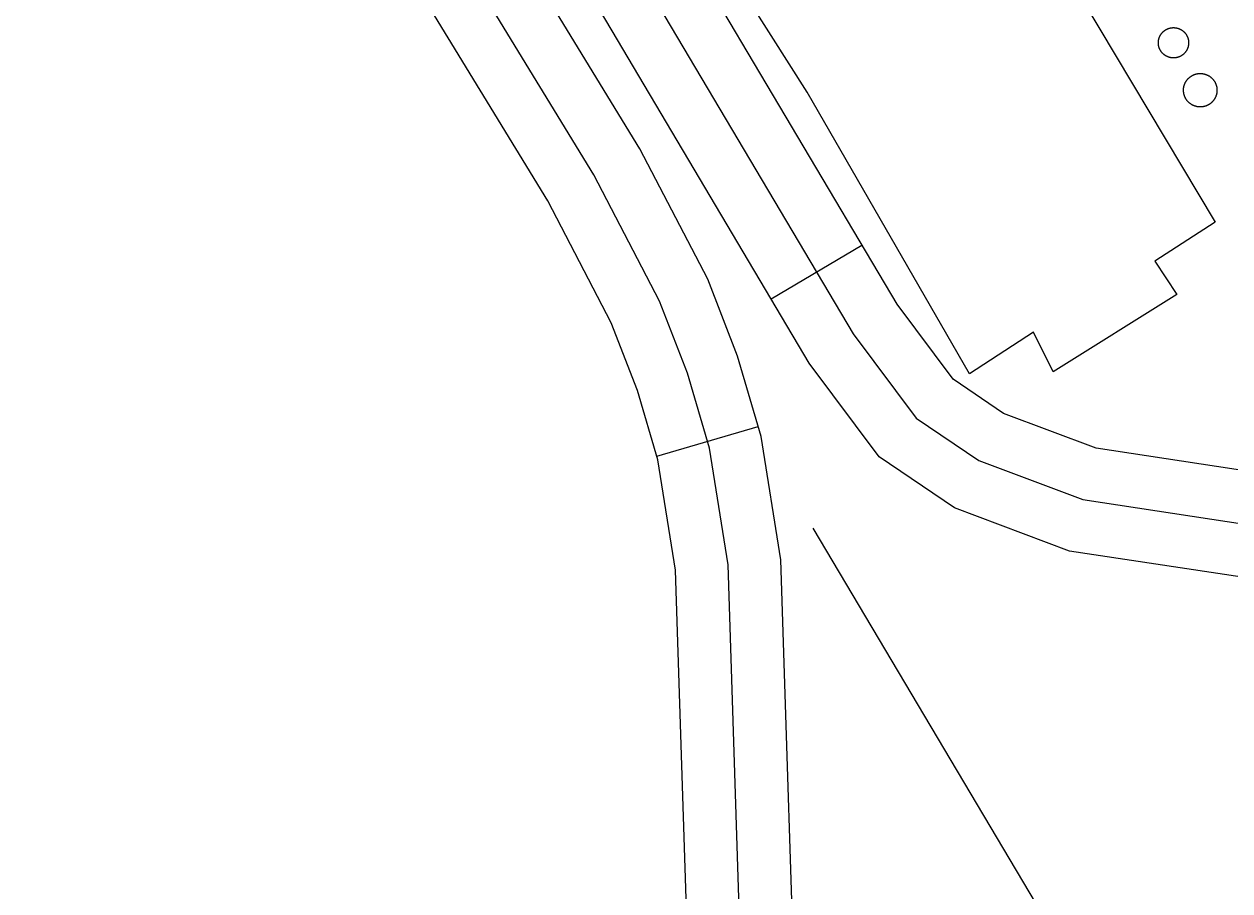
# Model space of a CAD drawing. Extents: x 3651524 to 3689615, y 505651 to 531377.
# Drawn here: x 3680784.3 to 3681126.6, y 516438.9 to 516685 of the extents above; entities that cross this region are included whole.
import ezdxf

# ---------------------------------------------------------------- set-up
doc = ezdxf.new("R2010")
doc.units = 0
for name, color, linetype in [('V-BLDG-OTLN', 7, 'Continuous'), ('V-DOMW-TANK', 7, 'Continuous'), ('V-ROAD-CNTR', 7, 'Continuous'), ('V-UTIL-LINE', 7, 'Continuous')]:
    doc.layers.add(name, color=color, linetype=linetype)

msp = doc.modelspace()

# ---------------------------------------------------------------- linework, layer by layer
at = {"layer": 'V-BLDG-OTLN'}
msp.add_lwpolyline([(3681052.622, 516585.735), (3681006.591, 516665.718), (3680985.483, 516699.045), (3681003.165, 516709.803), (3680989.958, 516727.893), (3681006.145, 516737.426), (3681018.537, 516719.062), (3681054.992, 516741.262), (3681075.146, 516707.935), (3681122.406, 516628.77), (3681105.264, 516617.739), (3681111.529, 516608.216), (3681076.434, 516586.292), (3681070.849, 516597.583)], close=True, dxfattribs=at)
at = {"layer": 'V-DOMW-TANK'}
for points in [[(3681106.382, 516678.802), (3681106.368, 516678.876), (3681106.354, 516678.95), (3681106.341, 516679.024), (3681106.329, 516679.097), (3681106.319, 516679.173), (3681106.311, 516679.247), (3681106.302, 516679.323), (3681106.296, 516679.396), (3681106.292, 516679.472), (3681106.288, 516679.546), (3681106.286, 516679.622), (3681106.286, 516679.695), (3681106.286, 516679.771), (3681106.288, 516679.847), (3681106.29, 516679.921), (3681106.296, 516679.996), (3681106.302, 516680.072), (3681106.309, 516680.146), (3681106.317, 516680.22), (3681106.325, 516680.295), (3681106.337, 516680.369), (3681106.349, 516680.443), (3681106.36, 516680.517), (3681106.376, 516680.59), (3681106.392, 516680.664), (3681106.411, 516680.738), (3681106.429, 516680.809), (3681106.448, 516680.881), (3681106.47, 516680.955), (3681106.493, 516681.027), (3681106.515, 516681.096), (3681106.538, 516681.168), (3681106.567, 516681.237), (3681106.593, 516681.307), (3681106.622, 516681.377), (3681106.653, 516681.446), (3681106.683, 516681.514), (3681106.714, 516681.582), (3681106.747, 516681.649), (3681106.782, 516681.717), (3681106.818, 516681.782), (3681106.855, 516681.848), (3681106.892, 516681.913), (3681106.931, 516681.977), (3681106.972, 516682.04), (3681107.013, 516682.104), (3681107.056, 516682.165), (3681107.099, 516682.227), (3681107.144, 516682.286), (3681107.189, 516682.347), (3681107.234, 516682.405), (3681107.283, 516682.464), (3681107.33, 516682.522), (3681107.382, 516682.577), (3681107.431, 516682.632), (3681107.482, 516682.685), (3681107.535, 516682.741), (3681107.589, 516682.794), (3681107.642, 516682.845), (3681107.697, 516682.894)], [(3681107.697, 516682.894), (3681107.754, 516682.946), (3681107.812, 516682.995), (3681107.869, 516683.046), (3681107.926, 516683.091), (3681107.986, 516683.136), (3681108.047, 516683.181), (3681108.109, 516683.222), (3681108.17, 516683.267), (3681108.232, 516683.308), (3681108.295, 516683.349), (3681108.361, 516683.388), (3681108.424, 516683.427), (3681108.49, 516683.464), (3681108.555, 516683.501), (3681108.621, 516683.535), (3681108.688, 516683.568), (3681108.756, 516683.601), (3681108.823, 516683.634), (3681108.893, 516683.662), (3681108.963, 516683.691), (3681109.032, 516683.72), (3681109.102, 516683.746), (3681109.172, 516683.771), (3681109.243, 516683.795), (3681109.315, 516683.818), (3681109.387, 516683.84), (3681109.458, 516683.861), (3681109.532, 516683.881), (3681109.604, 516683.898), (3681109.677, 516683.914), (3681109.751, 516683.929), (3681109.825, 516683.943), (3681109.899, 516683.955), (3681109.972, 516683.967), (3681110.048, 516683.976), (3681110.122, 516683.986), (3681110.198, 516683.992), (3681110.271, 516684), (3681110.347, 516684.004), (3681110.421, 516684.006), (3681110.497, 516684.01), (3681110.572, 516684.01), (3681110.646, 516684.01), (3681110.722, 516684.008), (3681110.796, 516684.004), (3681110.871, 516684), (3681110.947, 516683.996), (3681111.021, 516683.988), (3681111.095, 516683.98), (3681111.17, 516683.972), (3681111.244, 516683.959), (3681111.318, 516683.947), (3681111.392, 516683.935), (3681111.465, 516683.92), (3681111.539, 516683.904), (3681111.613, 516683.886), (3681111.685, 516683.867), (3681111.76, 516683.849), (3681111.83, 516683.826), (3681111.902, 516683.804), (3681111.971, 516683.781), (3681112.043, 516683.757), (3681112.113, 516683.732), (3681112.184, 516683.703), (3681112.252, 516683.675), (3681112.321, 516683.644), (3681112.389, 516683.613), (3681112.459, 516683.582), (3681112.524, 516683.548), (3681112.592, 516683.515), (3681112.657, 516683.478), (3681112.723, 516683.441), (3681112.788, 516683.404), (3681112.852, 516683.365), (3681112.915, 516683.324), (3681112.979, 516683.281), (3681113.042, 516683.24), (3681113.102, 516683.197), (3681113.161, 516683.152), (3681113.223, 516683.107), (3681113.278, 516683.062), (3681113.337, 516683.013), (3681113.397, 516682.966), (3681113.452, 516682.915), (3681113.507, 516682.868), (3681113.563, 516682.814), (3681113.616, 516682.761), (3681113.669, 516682.708), (3681113.72, 516682.655), (3681113.771, 516682.599), (3681113.821, 516682.542), (3681113.87, 516682.485), (3681113.919, 516682.427), (3681113.964, 516682.37), (3681114.011, 516682.311), (3681114.056, 516682.249), (3681114.099, 516682.188), (3681114.142, 516682.126), (3681114.183, 516682.065), (3681114.224, 516681.999)], [(3681114.224, 516681.999), (3681114.265, 516681.938), (3681114.302, 516681.872), (3681114.339, 516681.809), (3681114.376, 516681.741), (3681114.41, 516681.676), (3681114.441, 516681.608), (3681114.476, 516681.541), (3681114.509, 516681.473), (3681114.537, 516681.403), (3681114.566, 516681.336), (3681114.595, 516681.264), (3681114.619, 516681.194), (3681114.646, 516681.125), (3681114.67, 516681.053), (3681114.693, 516680.981), (3681114.716, 516680.91), (3681114.736, 516680.836), (3681114.754, 516680.764), (3681114.773, 516680.693), (3681114.789, 516680.619), (3681114.804, 516680.545), (3681114.818, 516680.472), (3681114.828, 516680.398), (3681114.84, 516680.324), (3681114.851, 516680.248), (3681114.861, 516680.175), (3681114.867, 516680.101), (3681114.873, 516680.025), (3681114.879, 516679.949), (3681114.881, 516679.876), (3681114.883, 516679.8), (3681114.886, 516679.726), (3681114.886, 516679.65), (3681114.883, 516679.574), (3681114.879, 516679.501), (3681114.875, 516679.425), (3681114.869, 516679.351), (3681114.863, 516679.275), (3681114.855, 516679.202), (3681114.845, 516679.126), (3681114.834, 516679.052), (3681114.822, 516678.979), (3681114.81, 516678.905), (3681114.793, 516678.831), (3681114.779, 516678.757), (3681114.761, 516678.684), (3681114.742, 516678.612), (3681114.722, 516678.54), (3681114.701, 516678.467), (3681114.679, 516678.395), (3681114.656, 516678.325), (3681114.632, 516678.254), (3681114.605, 516678.182), (3681114.578, 516678.114), (3681114.55, 516678.045), (3681114.519, 516677.977), (3681114.488, 516677.907), (3681114.455, 516677.84), (3681114.423, 516677.772), (3681114.388, 516677.705), (3681114.351, 516677.639), (3681114.316, 516677.574), (3681114.277, 516677.508), (3681114.238, 516677.445), (3681114.199, 516677.381), (3681114.158, 516677.318), (3681114.115, 516677.256), (3681114.072, 516677.195), (3681114.027, 516677.135), (3681113.982, 516677.076), (3681113.937, 516677.017), (3681113.888, 516676.957), (3681113.839, 516676.9), (3681113.79, 516676.845), (3681113.739, 516676.789), (3681113.687, 516676.734), (3681113.638, 516676.681), (3681113.583, 516676.627), (3681113.528, 516676.576), (3681113.472, 516676.525), (3681113.417, 516676.476), (3681113.36, 516676.427), (3681113.302, 516676.378), (3681113.243, 516676.33), (3681113.184, 516676.285), (3681113.124, 516676.24), (3681113.063, 516676.197), (3681113.001, 516676.154), (3681112.94, 516676.113), (3681112.876, 516676.072), (3681112.813, 516676.034), (3681112.747, 516675.995), (3681112.684, 516675.958), (3681112.616, 516675.921), (3681112.551, 516675.886), (3681112.483, 516675.853), (3681112.416, 516675.821), (3681112.348, 516675.788), (3681112.278, 516675.759), (3681112.209, 516675.73)], [(3681112.209, 516675.73), (3681112.139, 516675.702), (3681112.07, 516675.675), (3681111.996, 516675.651), (3681111.928, 516675.626), (3681111.857, 516675.603), (3681111.785, 516675.581), (3681111.711, 516675.558), (3681111.637, 516675.542), (3681111.566, 516675.524), (3681111.494, 516675.507), (3681111.42, 516675.493), (3681111.347, 516675.478), (3681111.273, 516675.466), (3681111.197, 516675.454), (3681111.123, 516675.446), (3681111.05, 516675.435), (3681110.974, 516675.429), (3681110.9, 516675.423), (3681110.824, 516675.417), (3681110.749, 516675.415), (3681110.675, 516675.413), (3681110.599, 516675.409), (3681110.525, 516675.409), (3681110.45, 516675.413), (3681110.374, 516675.417), (3681110.3, 516675.421), (3681110.224, 516675.425), (3681110.151, 516675.433), (3681110.075, 516675.442), (3681110.001, 516675.452), (3681109.927, 516675.462), (3681109.854, 516675.474), (3681109.778, 516675.487), (3681109.706, 516675.499), (3681109.632, 516675.517), (3681109.559, 516675.536), (3681109.487, 516675.554), (3681109.413, 516675.573), (3681109.342, 516675.595), (3681109.27, 516675.618), (3681109.198, 516675.64), (3681109.129, 516675.665), (3681109.057, 516675.691), (3681108.987, 516675.718), (3681108.918, 516675.747), (3681108.85, 516675.778), (3681108.78, 516675.808), (3681108.713, 516675.839), (3681108.645, 516675.874), (3681108.58, 516675.909), (3681108.514, 516675.943), (3681108.447, 516675.98), (3681108.383, 516676.017), (3681108.32, 516676.056), (3681108.256, 516676.095), (3681108.193, 516676.138), (3681108.131, 516676.181), (3681108.07, 516676.224), (3681108.008, 516676.269), (3681107.949, 516676.314), (3681107.89, 516676.361), (3681107.832, 516676.408), (3681107.775, 516676.455), (3681107.72, 516676.507), (3681107.664, 516676.556), (3681107.609, 516676.607), (3681107.556, 516676.66), (3681107.502, 516676.713), (3681107.451, 516676.769), (3681107.4, 516676.822), (3681107.349, 516676.879), (3681107.3, 516676.937), (3681107.253, 516676.994), (3681107.206, 516677.049), (3681107.16, 516677.109), (3681107.115, 516677.172), (3681107.072, 516677.234), (3681107.029, 516677.295), (3681106.988, 516677.357), (3681106.947, 516677.42), (3681106.907, 516677.483), (3681106.87, 516677.549), (3681106.831, 516677.615), (3681106.796, 516677.68), (3681106.761, 516677.746), (3681106.726, 516677.813), (3681106.694, 516677.881), (3681106.663, 516677.948), (3681106.632, 516678.018), (3681106.603, 516678.088), (3681106.577, 516678.157), (3681106.55, 516678.227), (3681106.526, 516678.297), (3681106.501, 516678.368), (3681106.478, 516678.44), (3681106.456, 516678.514), (3681106.435, 516678.583), (3681106.417, 516678.657), (3681106.399, 516678.729), (3681106.382, 516678.802)], [(3681115.441, 516670.131), (3681115.51, 516670.178), (3681115.58, 516670.223), (3681115.649, 516670.268), (3681115.719, 516670.309), (3681115.791, 516670.354), (3681115.862, 516670.395), (3681115.936, 516670.436), (3681116.01, 516670.473), (3681116.084, 516670.512), (3681116.157, 516670.547), (3681116.233, 516670.582), (3681116.309, 516670.614), (3681116.387, 516670.647), (3681116.462, 516670.678), (3681116.54, 516670.707), (3681116.62, 516670.735), (3681116.698, 516670.762), (3681116.776, 516670.787), (3681116.856, 516670.811), (3681116.936, 516670.832), (3681117.015, 516670.854), (3681117.097, 516670.873), (3681117.177, 516670.891), (3681117.259, 516670.909), (3681117.341, 516670.924), (3681117.423, 516670.936), (3681117.505, 516670.95), (3681117.587, 516670.961), (3681117.669, 516670.971), (3681117.751, 516670.979), (3681117.835, 516670.985), (3681117.917, 516670.991), (3681118.001, 516670.995), (3681118.082, 516670.995), (3681118.166, 516670.995), (3681118.248, 516670.995), (3681118.332, 516670.995), (3681118.414, 516670.991), (3681118.496, 516670.987), (3681118.58, 516670.981), (3681118.662, 516670.973), (3681118.746, 516670.965), (3681118.828, 516670.952), (3681118.91, 516670.942), (3681118.992, 516670.928), (3681119.074, 516670.914), (3681119.156, 516670.897), (3681119.235, 516670.877), (3681119.317, 516670.86), (3681119.397, 516670.84), (3681119.477, 516670.819), (3681119.557, 516670.793), (3681119.635, 516670.768), (3681119.715, 516670.744), (3681119.793, 516670.715), (3681119.868, 516670.686), (3681119.948, 516670.655), (3681120.024, 516670.625), (3681120.1, 516670.592), (3681120.176, 516670.557), (3681120.251, 516670.522), (3681120.325, 516670.485), (3681120.399, 516670.447), (3681120.472, 516670.408), (3681120.544, 516670.367), (3681120.614, 516670.326), (3681120.688, 516670.283), (3681120.757, 516670.238), (3681120.827, 516670.191), (3681120.894, 516670.146), (3681120.962, 516670.096), (3681121.03, 516670.047), (3681121.095, 516669.998), (3681121.161, 516669.947), (3681121.224, 516669.896), (3681121.288, 516669.84), (3681121.351, 516669.785), (3681121.41, 516669.73), (3681121.472, 516669.672), (3681121.531, 516669.615), (3681121.589, 516669.556), (3681121.646, 516669.494), (3681121.703, 516669.435), (3681121.759, 516669.371), (3681121.812, 516669.31), (3681121.865, 516669.244), (3681121.916, 516669.181), (3681121.968, 516669.115), (3681122.015, 516669.048), (3681122.066, 516668.98), (3681122.113, 516668.913), (3681122.158, 516668.843), (3681122.203, 516668.773), (3681122.246, 516668.704), (3681122.289, 516668.632), (3681122.33, 516668.56), (3681122.371, 516668.487), (3681122.408, 516668.413), (3681122.445, 516668.339), (3681122.482, 516668.263)], [(3681113.444, 516665.818), (3681113.438, 516665.9), (3681113.431, 516665.982), (3681113.429, 516666.066), (3681113.425, 516666.148), (3681113.425, 516666.232), (3681113.425, 516666.314), (3681113.429, 516666.398), (3681113.429, 516666.48), (3681113.436, 516666.564), (3681113.442, 516666.645), (3681113.45, 516666.729), (3681113.46, 516666.811), (3681113.468, 516666.893), (3681113.481, 516666.975), (3681113.495, 516667.057), (3681113.509, 516667.139), (3681113.526, 516667.221), (3681113.544, 516667.301), (3681113.563, 516667.383), (3681113.583, 516667.463), (3681113.606, 516667.542), (3681113.628, 516667.622), (3681113.653, 516667.7), (3681113.679, 516667.78), (3681113.708, 516667.858), (3681113.737, 516667.936), (3681113.765, 516668.014), (3681113.798, 516668.089), (3681113.831, 516668.167), (3681113.866, 516668.241), (3681113.9, 516668.317), (3681113.937, 516668.39), (3681113.974, 516668.464), (3681114.015, 516668.538), (3681114.056, 516668.61), (3681114.097, 516668.681), (3681114.14, 516668.753), (3681114.185, 516668.822), (3681114.23, 516668.892), (3681114.277, 516668.96), (3681114.324, 516669.027), (3681114.374, 516669.095), (3681114.425, 516669.16), (3681114.476, 516669.226), (3681114.529, 516669.289), (3681114.582, 516669.353), (3681114.638, 516669.418), (3681114.693, 516669.478), (3681114.75, 516669.537), (3681114.808, 516669.597), (3681114.867, 516669.654), (3681114.926, 516669.711), (3681114.988, 516669.769), (3681115.049, 516669.824), (3681115.113, 516669.877), (3681115.176, 516669.93), (3681115.242, 516669.982), (3681115.305, 516670.033), (3681115.375, 516670.082), (3681115.441, 516670.131)], [(3681122.482, 516668.263), (3681122.516, 516668.19), (3681122.549, 516668.114), (3681122.582, 516668.036), (3681122.615, 516667.958), (3681122.641, 516667.882), (3681122.67, 516667.803), (3681122.697, 516667.725), (3681122.721, 516667.645), (3681122.744, 516667.569), (3681122.766, 516667.487), (3681122.789, 516667.405), (3681122.807, 516667.325), (3681122.826, 516667.246), (3681122.842, 516667.164), (3681122.858, 516667.082), (3681122.873, 516667), (3681122.885, 516666.918), (3681122.895, 516666.836), (3681122.905, 516666.754), (3681122.914, 516666.67), (3681122.92, 516666.588), (3681122.926, 516666.506), (3681122.928, 516666.422), (3681122.932, 516666.34), (3681122.932, 516666.254), (3681122.932, 516666.174), (3681122.93, 516666.09), (3681122.926, 516666.009), (3681122.922, 516665.925), (3681122.916, 516665.843), (3681122.908, 516665.759), (3681122.897, 516665.677), (3681122.887, 516665.595), (3681122.875, 516665.513), (3681122.862, 516665.431), (3681122.848, 516665.349), (3681122.832, 516665.267), (3681122.813, 516665.187), (3681122.795, 516665.105), (3681122.774, 516665.026), (3681122.752, 516664.946), (3681122.727, 516664.866), (3681122.701, 516664.786), (3681122.678, 516664.708), (3681122.649, 516664.63), (3681122.621, 516664.552), (3681122.59, 516664.475), (3681122.559, 516664.399), (3681122.527, 516664.321), (3681122.492, 516664.247), (3681122.457, 516664.171), (3681122.42, 516664.098), (3681122.381, 516664.024), (3681122.342, 516663.95), (3681122.301, 516663.879), (3681122.26, 516663.807), (3681122.217, 516663.735), (3681122.172, 516663.666), (3681122.127, 516663.596), (3681122.08, 516663.528), (3681122.031, 516663.461), (3681121.982, 516663.391), (3681121.933, 516663.328), (3681121.881, 516663.262), (3681121.828, 516663.199), (3681121.775, 516663.135), (3681121.72, 516663.072), (3681121.664, 516663.01), (3681121.607, 516662.951), (3681121.548, 516662.891), (3681121.49, 516662.832), (3681121.429, 516662.777), (3681121.367, 516662.719), (3681121.306, 516662.664), (3681121.243, 516662.611), (3681121.179, 516662.56), (3681121.116, 516662.506), (3681121.05, 516662.455), (3681120.982, 516662.406), (3681120.915, 516662.357), (3681120.847, 516662.31), (3681120.778, 516662.265), (3681120.708, 516662.22), (3681120.638, 516662.175), (3681120.567, 516662.134), (3681120.493, 516662.093), (3681120.421, 516662.05), (3681120.345, 516662.015), (3681120.274, 516661.976), (3681120.196, 516661.941), (3681120.122, 516661.906), (3681120.046, 516661.874), (3681119.971, 516661.841), (3681119.893, 516661.81), (3681119.815, 516661.781), (3681119.737, 516661.751), (3681119.659, 516661.726), (3681119.58, 516661.702), (3681119.5, 516661.677), (3681119.42, 516661.654)], [(3681119.42, 516661.654), (3681119.34, 516661.632), (3681119.26, 516661.616), (3681119.178, 516661.597), (3681119.098, 516661.581), (3681119.016, 516661.564), (3681118.934, 516661.55), (3681118.853, 516661.538), (3681118.771, 516661.528), (3681118.687, 516661.517), (3681118.605, 516661.509), (3681118.523, 516661.503), (3681118.437, 516661.497), (3681118.357, 516661.493), (3681118.273, 516661.491), (3681118.191, 516661.491), (3681118.107, 516661.491), (3681118.025, 516661.493), (3681117.941, 516661.497), (3681117.859, 516661.501), (3681117.777, 516661.507), (3681117.691, 516661.515), (3681117.611, 516661.523), (3681117.529, 516661.536), (3681117.448, 516661.546), (3681117.364, 516661.56), (3681117.284, 516661.573), (3681117.202, 516661.591), (3681117.122, 516661.609), (3681117.04, 516661.628), (3681116.96, 516661.648), (3681116.88, 516661.671), (3681116.8, 516661.691), (3681116.721, 516661.72), (3681116.643, 516661.745), (3681116.565, 516661.773), (3681116.487, 516661.802), (3681116.409, 516661.833), (3681116.331, 516661.863), (3681116.256, 516661.896), (3681116.18, 516661.933), (3681116.106, 516661.966), (3681116.03, 516662.003), (3681115.957, 516662.042), (3681115.885, 516662.083), (3681115.811, 516662.121), (3681115.74, 516662.162), (3681115.67, 516662.205), (3681115.6, 516662.25), (3681115.531, 516662.296), (3681115.461, 516662.343), (3681115.393, 516662.392), (3681115.328, 516662.441), (3681115.26, 516662.49), (3681115.197, 516662.541), (3681115.131, 516662.595), (3681115.07, 516662.646), (3681115.006, 516662.703), (3681114.945, 516662.758), (3681114.886, 516662.816), (3681114.826, 516662.873), (3681114.767, 516662.932), (3681114.709, 516662.992), (3681114.654, 516663.053), (3681114.599, 516663.117), (3681114.546, 516663.178), (3681114.492, 516663.242), (3681114.439, 516663.307), (3681114.39, 516663.373), (3681114.339, 516663.44), (3681114.292, 516663.508), (3681114.245, 516663.576), (3681114.197, 516663.645), (3681114.152, 516663.715), (3681114.109, 516663.784), (3681114.068, 516663.856), (3681114.027, 516663.928), (3681113.986, 516664.002), (3681113.948, 516664.075), (3681113.911, 516664.149), (3681113.874, 516664.223), (3681113.841, 516664.298), (3681113.806, 516664.374), (3681113.776, 516664.452), (3681113.745, 516664.528), (3681113.716, 516664.606), (3681113.687, 516664.686), (3681113.661, 516664.763), (3681113.638, 516664.843), (3681113.612, 516664.921), (3681113.589, 516665.001), (3681113.569, 516665.083), (3681113.546, 516665.163), (3681113.532, 516665.241), (3681113.513, 516665.325), (3681113.499, 516665.406), (3681113.485, 516665.488), (3681113.472, 516665.568), (3681113.462, 516665.652), (3681113.452, 516665.734), (3681113.444, 516665.818)]]:
    msp.add_lwpolyline(points, dxfattribs=at)
at = {"layer": 'V-ROAD-CNTR'}
for p, q in [((3680996.341, 516606.983), (3681022.143, 516622.288)), ((3680963.914, 516562.314), (3680992.701, 516570.76))]:
    msp.add_line(p, q, dxfattribs=at)
for points in [[(3680926.646, 517160.646), (3680952.622, 517164.176), (3680979.1, 517164.985), (3680990.245, 517161.548), (3681009.096, 517144.52), (3681030.204, 517115.618), (3681046.124, 517083.239), (3681046.911, 517065.422), (3681042.242, 517052.295), (3680973.302, 517010.051), (3680868.551, 516938.763), (3680857.949, 516923.146), (3680853.78, 516908.039), (3680856.795, 516889.734), (3680875.241, 516837.067), (3680959.234, 516698.94), (3681019.625, 516597.132), (3681037.504, 516573.172), (3681055.352, 516561.09), (3681084.829, 516550.027), (3681131.372, 516542.967)], [(3681414.288, 516349.546), (3681388.246, 516354.362), (3681370.783, 516362.025), (3681362, 516370.022), (3681346.9, 516390.199), (3681302.923, 516472.437), (3681275.614, 516509.626), (3681252.165, 516529.021), (3681226.521, 516541.218), (3681195.955, 516552.199), (3681170.065, 516557.036), (3681132.683, 516557.94), (3681088.63, 516564.622), (3681062.288, 516574.509), (3681048.011, 516584.173), (3681032.121, 516605.467), (3680972.093, 516706.663), (3680888.877, 516843.513), (3680871.383, 516893.46), (3680869.116, 516907.225), (3680871.75, 516916.769), (3680879.355, 516927.971), (3680981.445, 516997.449), (3681012.997, 517016.782)], [(3680475.29, 516059.49), (3680954.963, 516329.201), (3680984.33, 516362.189), (3680987.036, 516368.63), (3680988.716, 516389.67), (3680984.153, 516531.462), (3680978.873, 516564.61), (3680972.633, 516585.878), (3680964.662, 516606.398), (3680946.012, 516642.235), (3680821.268, 516846.336), (3680796.263, 516884.386)], [(3681432.653, 516319.853), (3681410.183, 516319.797), (3681379.374, 516325.494), (3681354.225, 516336.531), (3681339.692, 516349.76), (3681321.518, 516374.045), (3681277.477, 516456.405), (3681253.632, 516488.876), (3681235.915, 516503.529), (3681214.979, 516513.488), (3681188.079, 516523.151), (3681166.927, 516527.104), (3681130.061, 516527.994), (3681081.028, 516535.432), (3681048.416, 516547.671), (3681026.997, 516562.171), (3681007.129, 516588.797), (3680946.375, 516691.217), (3680861.605, 516830.621), (3680844.279, 516880.092)], [(3680999.292, 516359.076), (3681001.797, 516365.038), (3681003.735, 516389.313), (3680999.115, 516532.889), (3680993.536, 516567.915), (3680986.846, 516590.714), (3680978.347, 516612.594), (3680959.08, 516649.617), (3680833.939, 516854.368), (3680819.75, 516875.959)], [(3680604.968, 516149.614), (3680945.426, 516341.047), (3680971.467, 516370.299), (3680972.275, 516372.222), (3680973.697, 516390.027), (3680969.191, 516530.035), (3680964.21, 516561.305), (3680958.42, 516581.042), (3680950.977, 516600.202), (3680932.944, 516634.853), (3680808.597, 516838.304), (3680790.57, 516865.737)]]:
    msp.add_lwpolyline(points, dxfattribs=at)
at = {"layer": 'V-UTIL-LINE'}
msp.add_lwpolyline([(3681008.152, 516541.881), (3681131.149, 516334.953), (3681165.881, 516278.902)], dxfattribs=at)

doc.saveas('drawing.dxf')
